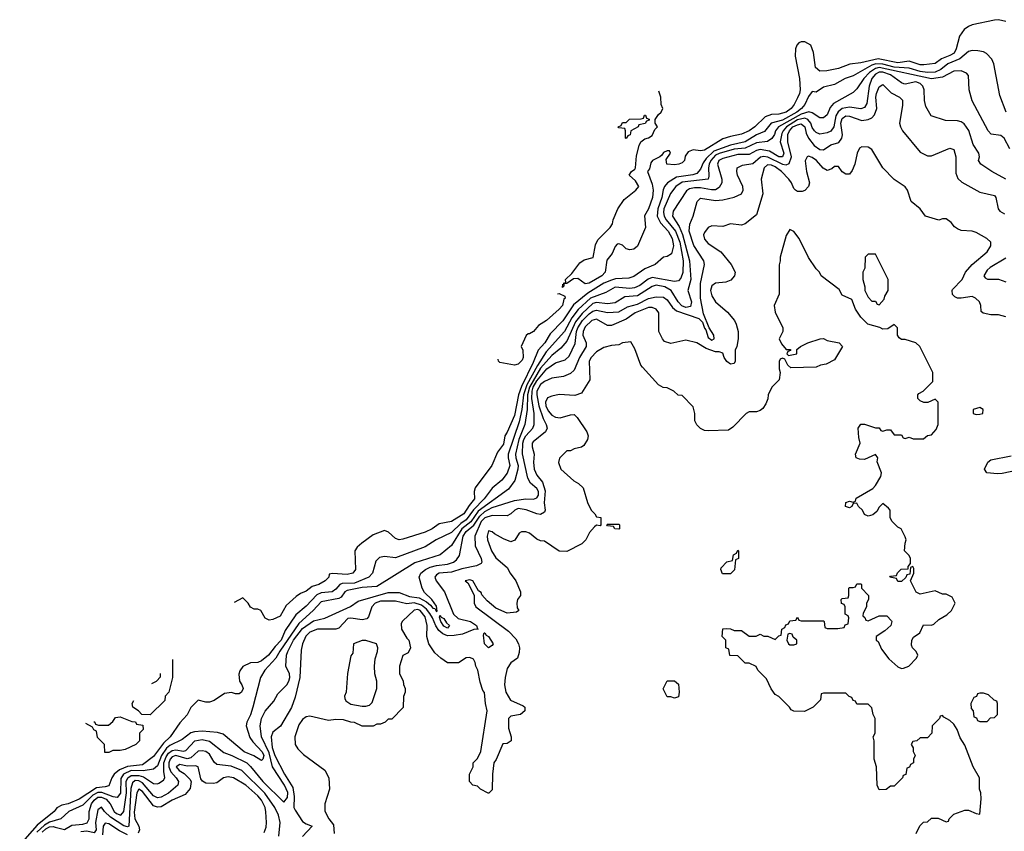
# Model space of a CAD drawing. Header units: inches. Extents: x 2348341 to 2479810, y 460419 to 613669.
# Tile 626 of 656: x 2409810 to 2415102, y 591363 to 595727. Entities that reach past the tile are written whole.
import ezdxf

# ---------------------------------------------------------------- set-up
doc = ezdxf.new("R2010")
doc.units = ezdxf.units.IN
doc.header["$MEASUREMENT"] = 0
doc.layers.add('C4509', color=7, linetype='Continuous')
doc.layers.add('C4519', color=7, linetype='Continuous')

msp = doc.modelspace()

# ---------------------------------------------------------------- linework, layer by layer
at = {"layer": 'C4509', "color": 2}
for points, elevation in [([(2410000, 591476), (2409995.5, 591470), (2409904.5, 591395.5), (2409810, 591289.6)], 62), ([(2410000, 591420), (2409970, 591411.4), (2409943.8, 591396.2), (2409902.8, 591357.2)], 66), ([(2409930, 591357.7), (2409950, 591375.5), (2409970, 591385.9), (2409990, 591388.2), (2410000, 591385.7)], 70)]:
    msp.add_lwpolyline(points, dxfattribs=dict(at, elevation=elevation))
at = {"layer": 'C4519', "color": 2}
for points, elevation in [([(2415110, 595717.4), (2415070, 595726.9), (2415050, 595724.7), (2414930, 595699.1), (2414909.2, 595690.8), (2414886.4, 595673.6), (2414861.1, 595638.9), (2414843.7, 595570), (2414832.4, 595547.6), (2414810, 595533.7), (2414764.3, 595515.7), (2414730, 595491.8), (2414670, 595483.5), (2414650, 595484), (2414590, 595503.9), (2414530, 595495.1), (2414423.2, 595516.8), (2414330, 595494.7), (2414272.1, 595487.9), (2414210, 595465.1), (2414148.1, 595451.9), (2414110, 595449.6), (2414087.8, 595470), (2414075.6, 595550), (2414061.6, 595590), (2414030, 595608.3), (2414010, 595608.2), (2413998.5, 595601.5), (2413987, 595590), (2413978.9, 595570), (2413977.4, 595530), (2414001.1, 595410), (2414004.2, 595350), (2414001.1, 595330), (2413990, 595306), (2413972, 595270), (2413956.4, 595250), (2413929.7, 595229.7), (2413890, 595219.7), (2413850, 595216.9), (2413816.3, 595203.7), (2413762, 595150), (2413730, 595129.7), (2413690, 595112), (2413630, 595099.5), (2413590, 595085.6), (2413490, 595025.4), (2413470, 595022.4), (2413430, 595026.6), (2413403, 595017), (2413387.1, 594992.9), (2413382.8, 594970), (2413370, 594957.2), (2413352, 594950), (2413330, 594946.6), (2413288, 594950), (2413284.7, 594975.3), (2413308, 595010), (2413302, 595022), (2413290, 595022), (2413270, 595013.2), (2413262, 594998), (2413251, 594989), (2413212, 594970), (2413202.8, 594957.2), (2413194.8, 594925.2), (2413184.7, 594910), (2413210, 594842), (2413214.6, 594810), (2413212, 594770), (2413190, 594709), (2413167.5, 594672.5), (2413174, 594610), (2413130, 594509), (2413110, 594493.2), (2413090, 594488.7), (2413070, 594494), (2413050, 594515.3), (2413030, 594522), (2413021, 594519), (2413010, 594508), (2412994.8, 594470), (2412966.4, 594433.6), (2412957.1, 594370), (2412939.1, 594350), (2412870.7, 594310), (2412850, 594307), (2412810, 594336), (2412786, 594334), (2412750, 594308), (2412734, 594306), (2412734, 594294), (2412727.3, 594287.3), (2412728.7, 594305.5)], 54), ([(2415112.7, 595230), (2415078.6, 595318.6), (2415045.2, 595490), (2415035.1, 595515.1), (2415005.6, 595545.6), (2414990, 595554), (2414960.2, 595560.2), (2414930, 595561.2), (2414910, 595556), (2414863.1, 595516.9), (2414797.6, 595490), (2414760.3, 595459.7), (2414730, 595445.5), (2414690, 595443.4), (2414650, 595447.5), (2414590, 595465.8), (2414510, 595471.6), (2414450, 595488.4), (2414411.1, 595488.9), (2414390, 595482.1), (2414290, 595425.1), (2414247.3, 595410), (2414190, 595377.6), (2414130, 595363.7), (2414090, 595337.2), (2414070, 595341.2), (2414050, 595314), (2414029, 595270), (2414012.6, 595250), (2413987.1, 595230), (2413910, 595186.8), (2413849.5, 595170.5), (2413813.6, 595126.4), (2413770, 595106.8), (2413710, 595069.8), (2413630, 595051.6), (2413541, 595019), (2413498.7, 594981.3), (2413482.9, 594957.1), (2413470, 594922.9), (2413450, 594900.4), (2413428.2, 594891.8), (2413340.3, 594879.7), (2413292.2, 594850), (2413274.9, 594830), (2413268.2, 594811.8), (2413261.6, 594770), (2413239.7, 594710), (2413236.2, 594670), (2413253.9, 594633.9), (2413296.1, 594590), (2413317.7, 594550), (2413324.9, 594510), (2413312.7, 594467.3), (2413290, 594453.2), (2413270, 594449.2), (2413226, 594410), (2413170, 594387.3), (2413110, 594346.6), (2413083.4, 594336.6), (2413013.1, 594333.1), (2412990, 594327), (2412950, 594309.8), (2412863, 594257), (2412786.9, 594193.1), (2412730, 594107.8), (2412661.8, 594038.2), (2412631.7, 593990), (2412597.4, 593950), (2412570, 593883.6), (2412506.2, 593753.8), (2412491.5, 593710), (2412470, 593598), (2412430, 593509.3), (2412417.1, 593490), (2412410, 593444), (2412378.4, 593401.6), (2412346.8, 593330), (2412258.8, 593210), (2412253.4, 593190), (2412255.3, 593150), (2412225.1, 593114.9), (2412197.4, 593070), (2412130, 593027.8), (2412064.1, 593015.9), (2412026.8, 592990), (2411990, 592972), (2411870, 592932.7), (2411850, 592929.4), (2411830, 592937.2), (2411791.9, 592971.9), (2411770, 592979.3), (2411710, 592956), (2411648.1, 592911.9), (2411624.7, 592890), (2411611.3, 592870), (2411614.8, 592770), (2411601, 592750), (2411570, 592743.6), (2411491.3, 592748.7), (2411474, 592746), (2411472, 592730), (2411452, 592710), (2411418, 592690), (2411381.6, 592678.4), (2411350, 592654), (2411318.8, 592641.2), (2411295.5, 592624.5), (2411243, 592577), (2411210, 592519), (2411170, 592502), (2411150, 592498), (2411130, 592508), (2411106, 592550), (2411090, 592558), (2411070, 592558), (2411050, 592568), (2411038, 592590), (2411010, 592618), (2410962.3, 592592.6)], 58), ([(2415132.1, 595032.1), (2415101.2, 595090), (2415083.7, 595103.7), (2415032.1, 595112.1), (2415016, 595130), (2414929, 595290), (2414914, 595350), (2414910, 595426), (2414898.9, 595438.9), (2414870, 595452), (2414830, 595449.4), (2414770, 595418.3), (2414710, 595408.6), (2414430, 595469.9), (2414410, 595465), (2414377.6, 595442.4), (2414347.6, 595410), (2414310, 595355.1), (2414290, 595336), (2414183.6, 595276.4), (2414165.9, 595254.1), (2414150, 595216), (2414130, 595199.5), (2414110, 595199.5), (2414070, 595226.6), (2414051, 595231), (2414010, 595219), (2413888.8, 595150), (2413872.3, 595130), (2413866.5, 595110), (2413852.7, 595087.3), (2413830, 595071.3), (2413770, 595063.8), (2413710, 595035.4), (2413650, 595029.9), (2413570, 595007.7), (2413550, 594997.7), (2413525.4, 594970), (2413516.5, 594950), (2413511.3, 594930), (2413514, 594886), (2413510.3, 594869.7), (2413370, 594854), (2413336, 594830), (2413308.6, 594791.4), (2413272.2, 594710), (2413270.2, 594690), (2413274, 594670), (2413284.5, 594650), (2413334.8, 594590), (2413358.8, 594530), (2413376.3, 594430), (2413373.4, 594366.6), (2413363.7, 594336.3), (2413350, 594322), (2413330, 594318.7), (2413210, 594340.8), (2413187.8, 594332.2), (2413143.1, 594296.9), (2413114.7, 594285.3), (2413090, 594281.8), (2413010, 594287.8), (2412959.6, 594260.4), (2412878, 594230), (2412811.8, 594168.2), (2412776.9, 594123.1), (2412737.3, 594050), (2412639.8, 593940.2), (2412592.3, 593867.7), (2412536.3, 593763.7), (2412517.3, 593710), (2412508.8, 593630), (2412495, 593565), (2412436.2, 593390), (2412434.7, 593370), (2412443.7, 593330), (2412430, 593289.3), (2412400.5, 593250), (2412350, 593207.6), (2412306.7, 593150), (2412248.7, 593091.4), (2412210, 593037.3), (2412181.7, 593018.3), (2412130, 592969.7), (2412049.2, 592930.8), (2411990, 592891.8), (2411830, 592834), (2411770, 592840.9), (2411744.4, 592835.6), (2411724.4, 592815.6), (2411706, 592750), (2411687.3, 592730), (2411610, 592697.7), (2411544, 592696), (2411531, 592689), (2411510, 592664.2), (2411490, 592651.1), (2411430, 592644.4), (2411406.5, 592633.5), (2411350, 592573), (2411294.1, 592525.9), (2411236.7, 592443.3), (2411215.5, 592390), (2411182.7, 592357.3), (2411146.7, 592310), (2411110, 592279.7), (2411090, 592269.6), (2411050, 592269.2), (2411010, 592248.7), (2410993.7, 592226.3), (2410987.1, 592207.1), (2410990.8, 592170), (2411004.7, 592150), (2411010.7, 592130), (2411002, 592110), (2410990, 592102), (2410970, 592102), (2410948.4, 592108.4), (2410910, 592104), (2410854.7, 592065.3), (2410830, 592057.6), (2410810, 592057), (2410770, 592068), (2410730, 592028.7), (2410710.5, 591989.5), (2410670, 591946), (2410618.9, 591870), (2410583.6, 591836.4), (2410530, 591765.1), (2410470, 591720.9), (2410389.4, 591710.6), (2410346.3, 591693.7), (2410318, 591670), (2410304.4, 591650), (2410290, 591607.3), (2410270, 591601.1), (2410223.1, 591596.9), (2410130, 591534.8), (2410070, 591509.8), (2410036.7, 591503.3), (2410010.3, 591489.7), (2410000, 591476)], 62), ([(2415109.7, 594869.7), (2415035.3, 594910), (2414975.3, 594950), (2414964, 594970), (2414969.2, 594990), (2414965.2, 595010), (2414935.3, 595055.3), (2414911.1, 595131.1), (2414886.2, 595166.2), (2414870, 595178), (2414850, 595183.7), (2414785.2, 595185.2), (2414709.3, 595209.3), (2414680.2, 595260.2), (2414672.9, 595292.9), (2414671.8, 595350), (2414664.5, 595370), (2414650, 595384.5), (2414626.9, 595393.1), (2414570, 595380.7), (2414562.7, 595382.7), (2414550, 595387), (2414489.6, 595430), (2414450, 595444.5), (2414430, 595444), (2414410, 595434.2), (2414389.2, 595410), (2414375.8, 595370), (2414363.1, 595276.9), (2414350, 595254.5), (2414330, 595248.3), (2414270, 595256), (2414230, 595248.5), (2414209.4, 595230.6), (2414196.2, 595210), (2414185.3, 595150), (2414170, 595127.6), (2414150, 595118.7), (2414110, 595112), (2414090, 595120.7), (2414081.6, 595130), (2414070, 595146.6), (2414061.8, 595170), (2414046.6, 595190), (2414030, 595198), (2413990, 595187.6), (2413931, 595150), (2413912.8, 595130), (2413905.7, 595114.3), (2413898, 595070), (2413917.3, 595010), (2413910.1, 594989.9), (2413890, 594989.8), (2413839.3, 595019.3), (2413790, 595028.9), (2413770, 595024.2), (2413730, 595002.2), (2413670, 595001.2), (2413590, 594980.9), (2413567.4, 594970), (2413560.3, 594950), (2413584.2, 594870), (2413583.1, 594850), (2413570, 594824.5), (2413548.9, 594811.1), (2413528.9, 594811.1), (2413470, 594823.5), (2413436.9, 594823.1), (2413410, 594817.4), (2413393.3, 594806.7), (2413322.9, 594697.1), (2413319.5, 594670), (2413354.1, 594614.1), (2413372.5, 594572.5), (2413410.2, 594430), (2413417.3, 594330), (2413400.9, 594270), (2413420.2, 594210), (2413414.8, 594185.2), (2413390, 594179.4), (2413368.8, 594188.8), (2413349.2, 594209.3), (2413311.4, 594271.4), (2413278, 594290), (2413230, 594298.5), (2413210, 594292.6), (2413130, 594242.7), (2413062.7, 594237.3), (2413010, 594204), (2412970, 594199.7), (2412910, 594206), (2412890, 594200.3), (2412832.5, 594147.5), (2412797, 594103), (2412750, 593998.4), (2412718.6, 593961.4), (2412670, 593920.5), (2412610, 593852.8), (2412550.6, 593750), (2412539.6, 593710), (2412537.7, 593630), (2412525.6, 593550), (2412492.1, 593470), (2412474.7, 593390), (2412475.9, 593370), (2412489.2, 593330), (2412488, 593310), (2412471.7, 593248.3), (2412437.5, 593202.5), (2412275, 593085), (2412234, 593026), (2412186.2, 592990), (2412130, 592899.5), (2412070.3, 592849.7), (2411933.9, 592806.1), (2411730, 592679.7), (2411650, 592672.9), (2411570, 592657.7), (2411558.4, 592650), (2411538.4, 592621.6), (2411526, 592614), (2411430, 592596.9), (2411387.2, 592550), (2411310, 592480.4), (2411207.9, 592332.1), (2411186.6, 592293.4), (2411127, 592230), (2411104.9, 592190), (2411062.4, 592030), (2411050, 591989), (2411030.6, 591950), (2411027.3, 591930), (2411046.6, 591866.6), (2411062.9, 591842.9), (2411113.8, 591790), (2411121.3, 591770), (2411117.3, 591750), (2411110, 591743.7), (2411105.4, 591745.4), (2411068.2, 591768.2), (2411016, 591790), (2410904.4, 591884.4), (2410873.4, 591893.4), (2410790, 591901), (2410750, 591898.3), (2410730, 591891.3), (2410683.6, 591856.4), (2410616.5, 591823.5), (2410599.2, 591810), (2410572.2, 591770), (2410550, 591714.5), (2410530, 591696.9), (2410473, 591687), (2410410, 591689.9), (2410367.9, 591670), (2410354.2, 591645.8), (2410351.6, 591568.4), (2410334.7, 591545.3), (2410312.1, 591547.9), (2410251, 591571), (2410230, 591571.8), (2410203.6, 591556.4), (2410150, 591503.9), (2410074, 591470), (2410031, 591429), (2410000, 591420)], 66), ([(2410000, 591385.7), (2410050, 591373.3), (2410090, 591395.6), (2410150, 591400.3), (2410172.5, 591407.5), (2410184, 591430), (2410183.6, 591470), (2410196.8, 591510), (2410210.2, 591530), (2410230, 591545.7), (2410250, 591546.6), (2410274.7, 591534.7), (2410295.6, 591510), (2410317.4, 591470), (2410330, 591458.3), (2410353.4, 591450), (2410370.1, 591469.9), (2410383.2, 591570), (2410383, 591630), (2410391.4, 591650), (2410410, 591663.2), (2410450, 591663.2), (2410475.8, 591655.8), (2410530, 591620.5), (2410550, 591618.4), (2410558, 591622), (2410583, 591637), (2410590.4, 591649.6), (2410584.8, 591684.8), (2410585, 591730), (2410596.8, 591763.2), (2410610, 591782.8), (2410630, 591797), (2410650, 591801), (2410690, 591793.5), (2410702.4, 591797.6), (2410750.8, 591850), (2410790, 591855.6), (2410830, 591848), (2410907.2, 591787.2), (2410950, 591771.2), (2411030.5, 591730.5), (2411051.2, 591711.2), (2411117.4, 591630), (2411230, 591519.5), (2411250, 591545.2), (2411250.8, 591570.7), (2411233.8, 591610), (2411169.1, 591709.1), (2411150, 591785.3), (2411108.8, 591870), (2411102.6, 591930), (2411108.8, 591970), (2411130, 592009.2), (2411176.8, 592063.2), (2411198, 592102), (2411246, 592150), (2411257.3, 592170), (2411262.8, 592190), (2411260.7, 592210), (2411240.7, 592250), (2411244.9, 592310), (2411250.4, 592330), (2411281.6, 592390), (2411330, 592453.5), (2411390, 592495.1), (2411450, 592509.6), (2411588.8, 592571.2), (2411630, 592599.3), (2411790, 592646), (2411850, 592647.6), (2411904.7, 592624.7), (2411957.5, 592617.5), (2411996.4, 592596.4), (2412018.4, 592578.4), (2412030, 592562.4), (2412040.4, 592560.4), (2412050, 592544), (2412053.7, 592546.3), (2412050, 592574), (2412025.5, 592610), (2411986.4, 592646.4), (2411973.7, 592670), (2411956.4, 592730), (2411966, 592750), (2411990.4, 592770), (2412016.6, 592783.4), (2412050, 592792.7), (2412110, 592799.7), (2412140.7, 592810), (2412157.7, 592822.3), (2412173.7, 592846.3), (2412193.8, 592950), (2412210, 592974), (2412250, 593008.7), (2412282.4, 593057.6), (2412310, 593081.8), (2412350, 593103.7), (2412470, 593141), (2412530, 593149.7), (2412571, 593149), (2412590, 593156.4), (2412598.9, 593170), (2412598.5, 593190), (2412590, 593205.7), (2412555.3, 593235.3), (2412540.9, 593260.9), (2412512.3, 593392.3), (2412513.4, 593450), (2412519.4, 593470), (2412530, 593489.7), (2412567.4, 593530), (2412574.9, 593550), (2412575.5, 593610), (2412563, 593690), (2412564.5, 593730), (2412570, 593750.8), (2412590, 593784.4), (2412643.9, 593850), (2412690, 593882.2), (2412741.8, 593898.2), (2412762.4, 593917.6), (2412795, 593985), (2412802.3, 594050), (2412809.4, 594070), (2412835.6, 594110), (2412870, 594145.8), (2412890, 594159.8), (2412910, 594165.3), (2412970, 594152.1), (2413030, 594155.1), (2413076.9, 594183.1), (2413130, 594197.2), (2413190, 594228.5), (2413230, 594235.8), (2413270, 594235.1), (2413290, 594220.7), (2413318.8, 594178.8), (2413340.6, 594160.6), (2413459.3, 594119.3), (2413479.6, 594099.6), (2413490, 594069), (2413498.4, 594058.4), (2413510, 594017.2), (2413530, 594003.5), (2413542, 594010), (2413540.4, 594030), (2413516.3, 594070), (2413484.5, 594144.5), (2413468.4, 594230), (2413468.6, 594308.6), (2413490.7, 594410), (2413486.8, 594430), (2413432.6, 594512.6), (2413407.6, 594590), (2413412.4, 594627.6), (2413430.6, 594670), (2413450.6, 594750), (2413470, 594767), (2413550, 594754.5), (2413590, 594758), (2413650, 594772.8), (2413690.2, 594789.8), (2413699.1, 594810), (2413696.3, 594830), (2413668, 594890), (2413664, 594910), (2413666.8, 594930), (2413694.9, 594945.1), (2413750, 594952.8), (2413791.1, 594988.9), (2413810, 594992.4), (2413830, 594989), (2413910.3, 594949.7), (2413930, 594946.9), (2413946.3, 594953.7), (2413958.5, 594990), (2413938.4, 595070), (2413938.8, 595110), (2413947.6, 595130), (2413966.2, 595150), (2413990, 595162), (2414010, 595166), (2414029.7, 595150), (2414036.9, 595116.9), (2414049, 595089), (2414080.5, 595050), (2414110, 595029.7), (2414130, 595027.6), (2414170, 595053.3), (2414213, 595067), (2414228.5, 595090), (2414231.5, 595108.5), (2414222.9, 595170), (2414230, 595196.3), (2414250, 595209.7), (2414270, 595208.2), (2414335.5, 595184.5), (2414370, 595189.3), (2414390, 595199.3), (2414403.9, 595216.1), (2414416.4, 595250), (2414411.8, 595310), (2414415.3, 595330), (2414430, 595365.2), (2414450, 595379), (2414493.7, 595333.7), (2414539, 595310), (2414554.9, 595294.9), (2414554.8, 595265.2), (2414539.3, 595170), (2414544, 595150), (2414554, 595130), (2414650, 595015.3), (2414690, 594995.3), (2414710, 594995.3), (2414810, 595035.3), (2414830, 595028), (2414841.2, 594990), (2414840.9, 594900.9), (2414852.9, 594872.9), (2414872.9, 594852.9), (2414970, 594799.3), (2415050, 594782), (2415057.2, 594770), (2415069.5, 594709.5), (2415078, 594698), (2415102.9, 594682.9)], 70), ([(2412730.3, 594310.3), (2412746, 594314), (2412744, 594330), (2412777.5, 594362.5), (2412820.5, 594419.5), (2412844.5, 594435.5), (2412891.6, 594448.4), (2412904.1, 594515.9), (2412916.6, 594543.4), (2412984, 594610), (2412995.3, 594630), (2412999, 594650), (2413024, 594710), (2413059.5, 594760.5), (2413122, 594810), (2413137.2, 594830), (2413120.2, 594860.2), (2413086, 594890), (2413098, 594910), (2413116.5, 594923.5), (2413119, 594930), (2413124.7, 594995.3), (2413139, 595050), (2413149.1, 595070.9), (2413170, 595086), (2413190, 595091.3), (2413210, 595104.7), (2413224, 595136), (2413238, 595150), (2413226, 595170), (2413226, 595190), (2413243.1, 595216.9), (2413258, 595230), (2413266, 595250), (2413258, 595270), (2413255.3, 595310), (2413244.3, 595343)], 54), ([(2415110, 594128.7), (2415070, 594139), (2415030, 594139), (2414988.9, 594148.9), (2414978, 594158), (2414975.3, 594190), (2414968.7, 594210), (2414948, 594230), (2414930, 594239), (2414870.5, 594229.5), (2414850, 594229.6), (2414836.2, 594236.2), (2414823.7, 594250), (2414820.9, 594270), (2414823.9, 594276.1), (2414875.3, 594330), (2414893.2, 594370), (2414930, 594411), (2415010, 594478), (2415029, 594510), (2415028.7, 594530), (2415008, 594550), (2414950, 594582), (2414928.9, 594588.9), (2414870, 594594), (2414850, 594602), (2414833.6, 594613.6), (2414816.5, 594636.5), (2414790, 594655.3), (2414770, 594655.3), (2414750, 594648.7), (2414678, 594670), (2414649.1, 594709.1), (2414602, 594750), (2414581.2, 594810), (2414570, 594828.7), (2414510, 594868), (2414448.7, 594930), (2414389.1, 595029.1), (2414370, 595042), (2414336.9, 595043.1), (2414324.5, 595035.5), (2414311, 595010), (2414298.8, 594950), (2414284.5, 594915.5), (2414270, 594895.3), (2414250, 594895.3), (2414230, 594908.7), (2414210, 594938), (2414190, 594938), (2414174.4, 594925.6), (2414150, 594916), (2414127.6, 594927.6), (2414092, 594970), (2414070, 594986), (2414050, 594992.3), (2414042, 594990), (2414031.3, 594968.7), (2414038.8, 594910), (2414054.8, 594850), (2414050, 594829), (2414030, 594809), (2414016.3, 594803.7), (2413990, 594802.7), (2413979, 594810), (2413970, 594819), (2413958, 594850), (2413944.5, 594870), (2413904.7, 594910), (2413870, 594936.1), (2413850, 594945.1), (2413830, 594947), (2413810.6, 594930), (2413795.5, 594870), (2413804, 594790), (2413770, 594678), (2413710, 594628.7), (2413690, 594622), (2413630, 594628.7), (2413590, 594615.3), (2413530, 594619), (2413510, 594609), (2413490, 594582), (2413485.5, 594570), (2413490, 594546.8), (2413510, 594524), (2413578.8, 594478.8), (2413634.8, 594410), (2413654.8, 594370), (2413651, 594350), (2413633, 594327), (2413604.5, 594315.5), (2413550, 594309.4), (2413530, 594296), (2413523.7, 594270), (2413530, 594242.8), (2413550, 594210.6), (2413614.6, 594154.6), (2413651.3, 594110), (2413661, 594090), (2413670.7, 594050.7), (2413671, 594010), (2413664, 593970), (2413654.8, 593950), (2413656, 593890), (2413650, 593878), (2413630, 593875.3), (2413610, 593888.7), (2413597.2, 593910), (2413590, 593934), (2413570, 593941.2), (2413550, 593941.2), (2413498.7, 593958.7), (2413449.3, 593989.3), (2413390, 594004), (2413310, 593985.2), (2413276.5, 593996.5), (2413264, 594010), (2413246, 594050), (2413245.6, 594150), (2413230.8, 594170.8), (2413210, 594179.1), (2413190, 594179.7), (2413117.3, 594150), (2413070, 594116.3), (2412990, 594082.7), (2412970, 594082.7), (2412910, 594115.8), (2412884.4, 594110), (2412850, 594075.8), (2412837.7, 594050), (2412837.4, 594030), (2412854, 593990), (2412854.9, 593970), (2412819.6, 593910), (2412790, 593842.7), (2412770, 593823.7), (2412732.5, 593807.5), (2412670, 593799.3), (2412630, 593781.3), (2412610, 593765.1), (2412589.5, 593730), (2412588.9, 593708.9), (2412600.2, 593650), (2412623.1, 593583.1), (2412640.3, 593550), (2412644.4, 593530), (2412635.5, 593510), (2412570, 593457.2), (2412564.9, 593450), (2412563.8, 593430), (2412575.5, 593390), (2412572.2, 593347.8), (2412576, 593310), (2412590, 593278), (2412620, 593240), (2412633.5, 593193.5), (2412628.2, 593128.2), (2412634, 593090), (2412630, 593078), (2412610, 593066.6), (2412590, 593069.6), (2412531.9, 593091.9), (2412490, 593098), (2412470.6, 593090), (2412450, 593069.2), (2412430, 593059.3), (2412350, 593061.7), (2412310, 593047.7), (2412290, 593028.2), (2412256.5, 592950), (2412257.7, 592897.7), (2412290.4, 592830), (2412294, 592810), (2412290, 592802), (2412264.7, 592790), (2412185.9, 592774.1), (2412130, 592756.4), (2412064.7, 592750), (2412050, 592741.2), (2412042, 592730), (2412047.7, 592710), (2412092.7, 592650), (2412140.7, 592530), (2412166.7, 592506.7), (2412233, 592490), (2412264.9, 592470), (2412270.7, 592450.7), (2412274, 592450), (2412250, 592447.3), (2412190, 592422.9), (2412145.3, 592414.7), (2412110, 592414.2), (2412084.9, 592424.9), (2412063.1, 592443.1), (2412046.7, 592466.7), (2412029, 592510), (2412014, 592534), (2411996.3, 592556.3), (2411970, 592578.3), (2411930, 592591.3), (2411890, 592585.7), (2411830, 592600.4), (2411750, 592599.4), (2411720.3, 592590), (2411702.3, 592570), (2411684.9, 592515.1), (2411675.2, 592504.8), (2411650, 592499.6), (2411590, 592509.6), (2411573.8, 592506.2), (2411525.3, 592454.7), (2411510, 592449.7), (2411410, 592449.8), (2411370, 592433.7), (2411348.6, 592411.4), (2411330.3, 592370), (2411323.4, 592336.6), (2411315.6, 592190), (2411290, 592084), (2411270, 592029.2), (2411211.7, 591928.3), (2411170, 591896), (2411162, 591870), (2411167.4, 591812.6), (2411180.5, 591770), (2411233.1, 591670), (2411278.9, 591598.9), (2411286, 591550), (2411283.9, 591490), (2411290, 591475.5), (2411330, 591416.3), (2411350, 591402.8), (2411382, 591390), (2411330, 591334.5)], 74), ([(2414628, 591350), (2414648.4, 591391.6), (2414667.3, 591412.7), (2414690, 591414), (2414710, 591434), (2414747.3, 591432.7), (2414790, 591414), (2414802, 591418), (2414806, 591430), (2414830, 591454), (2414890, 591476), (2414910, 591476), (2414950, 591458), (2414970, 591454), (2414977.2, 591537.2), (2414975.3, 591570), (2414968.7, 591590), (2414968.7, 591650), (2414935.3, 591710), (2414890, 591826), (2414864.7, 591864.7), (2414848, 591910), (2414830, 591938), (2414810, 591958), (2414776.4, 591976.4), (2414770, 591986), (2414758, 591982), (2414754, 591970), (2414714, 591930), (2414712, 591890), (2414690, 591866), (2414650, 591866), (2414631.6, 591848.4), (2414610, 591846), (2414602, 591830), (2414611.6, 591811.6), (2414612.7, 591792.7), (2414622, 591770), (2414614, 591750), (2414614, 591730), (2414598, 591722), (2414592.7, 591707.3), (2414578, 591702), (2414572.7, 591667.3), (2414558, 591662), (2414554, 591650), (2414510, 591606), (2414490, 591606), (2414467.3, 591587.3), (2414430, 591586), (2414418, 591610), (2414415.3, 591710), (2414402, 591750), (2414402, 591850), (2414398, 591870), (2414408, 591890), (2414408, 591970), (2414398, 591990), (2414390, 592026), (2414370, 592046), (2414310, 592046), (2414302, 592062), (2414290, 592066), (2414282, 592082), (2414267.3, 592087.3), (2414250, 592106), (2414130, 592106), (2414118, 592102), (2414114, 592070), (2414074, 592030), (2414027.3, 592007.3), (2413970, 592008), (2413956.4, 592016.4), (2413948, 592030), (2413890, 592088), (2413870, 592098), (2413849.1, 592129.1), (2413823.1, 592183.1), (2413778, 592230), (2413768.4, 592248.4), (2413730, 592266), (2413710, 592266), (2413670, 592306), (2413627.3, 592307.3), (2413622, 592342), (2413606, 592350), (2413606, 592390), (2413586, 592410), (2413588.4, 592451.6), (2413610, 592454), (2413630, 592452), (2413650, 592442), (2413690, 592442), (2413730, 592411.3), (2413768.4, 592411.6), (2413790, 592422), (2413810, 592412), (2413831.6, 592411.6), (2413870, 592394), (2413890, 592414), (2413902, 592418), (2413906, 592450), (2413922, 592458), (2413927.3, 592472.7), (2413942, 592478), (2413950, 592494), (2413982, 592498), (2413990, 592514), (2413998, 592498), (2414010, 592494), (2414130, 592494), (2414134, 592490), (2414138, 592458), (2414150, 592454), (2414207.3, 592452.7), (2414242, 592458), (2414247.3, 592472.7), (2414262, 592478), (2414266, 592510), (2414262, 592522), (2414246, 592530), (2414246, 592570), (2414242, 592582), (2414227.3, 592587.3), (2414226, 592610), (2414230, 592614), (2414262, 592618), (2414266, 592630), (2414266, 592670), (2414270, 592674), (2414290, 592674), (2414302, 592678), (2414310, 592694), (2414330, 592694), (2414334, 592690), (2414334, 592670), (2414372, 592630), (2414372, 592610), (2414362, 592590), (2414362, 592570), (2414343.6, 592536.4), (2414342, 592522), (2414352.7, 592512.7), (2414358, 592498), (2414370, 592494), (2414430, 592522), (2414470, 592522), (2414495.3, 592495.3), (2414498, 592490), (2414492, 592470), (2414459.8, 592440.2), (2414414, 592410), (2414414, 592390), (2414423.6, 592383.6), (2414442, 592342), (2414481, 592290), (2414530, 592247.3), (2414550, 592238.8), (2414560.2, 592239.8), (2414588, 592250), (2414630, 592294), (2414638, 592310), (2414628, 592330), (2414608, 592350), (2414604, 592364), (2414605.2, 592390), (2414613.2, 592406.8), (2414648, 592430), (2414667.3, 592472.7), (2414710, 592471.3), (2414723.1, 592476.9), (2414750, 592502), (2414793.6, 592526.4), (2414818, 592550), (2414838, 592590), (2414822, 592622), (2414790, 592638), (2414770, 592638), (2414730, 592655.3), (2414650, 592638), (2414628.7, 592648.7), (2414598, 592710), (2414615.3, 592750), (2414615.3, 592775.3), (2414610, 592786), (2414598, 592782), (2414594, 592746), (2414578, 592742), (2414572.7, 592727.3), (2414550, 592706), (2414530, 592706), (2414522, 592722), (2414486, 592730), (2414490, 592734), (2414522, 592738), (2414527.3, 592752.7), (2414548.4, 592771.6), (2414586, 592774), (2414586, 592786), (2414598, 592802), (2414598, 592830), (2414590, 592846), (2414566, 592870), (2414568.7, 592911.3), (2414575.3, 592930), (2414570, 592946), (2414548.4, 592988.4), (2414530, 592998), (2414498, 593030), (2414489.2, 593049.2), (2414488.7, 593088.7), (2414480.4, 593100.4), (2414450, 593126), (2414430, 593106), (2414416.9, 593083.1), (2414396, 593064), (2414370, 593058), (2414350, 593066), (2414339, 593090), (2414319, 593110), (2414310, 593128), (2414290, 593126), (2414282, 593110), (2414270, 593102), (2414248, 593110), (2414250, 593131.3), (2414270, 593138), (2414290, 593132), (2414302, 593138), (2414306, 593154), (2414394.6, 593205.4), (2414410, 593222), (2414439, 593270), (2414442, 593290), (2414419, 593350), (2414422, 593370), (2414410, 593388), (2414350, 593362), (2414323.1, 593363.1), (2414306, 593370), (2414302, 593390), (2414328, 593450), (2414320.2, 593480.2), (2414317.2, 593530), (2414330, 593551.3), (2414350, 593551.3), (2414410, 593532), (2414430, 593532), (2414438, 593518), (2414450, 593514), (2414470, 593522), (2414490, 593522), (2414510, 593494), (2414550, 593494), (2414558, 593478), (2414570, 593474), (2414590, 593482), (2414612.7, 593472.7), (2414667.3, 593472.7), (2414688.4, 593491.6), (2414710, 593494), (2414736.4, 593523.6), (2414746, 593550), (2414746, 593670), (2414730, 593686), (2414691.6, 593668.4), (2414670, 593668), (2414650, 593678), (2414638, 593690), (2414638, 593710), (2414643.1, 593716.9), (2414666, 593730), (2414718, 593782), (2414718, 593830), (2414648, 593970), (2414626, 593990), (2414570, 594008), (2414550, 594008), (2414536.4, 594016.4), (2414528, 594030), (2414528, 594070), (2414510, 594088), (2414476, 594064), (2414450, 594062), (2414432.5, 594072.5), (2414368.9, 594088.9), (2414330, 594128), (2414302, 594170), (2414282, 594222), (2414230, 594246), (2414215.3, 594275.3), (2414118, 594350), (2414108.9, 594368.9), (2414090, 594388), (2414050, 594448), (2413999, 594550), (2413970, 594588), (2413950, 594598), (2413930, 594566), (2413898, 594450), (2413898, 594430), (2413891.6, 594408.4), (2413891.6, 594251.6), (2413864.7, 594190), (2413870, 594154), (2413912, 594070), (2413912, 594050), (2413892, 594010), (2413903.6, 593983.6), (2413930, 593954), (2413952.7, 593952.7), (2413952.7, 593947.3), (2413938, 593942), (2413934, 593930), (2413942, 593922), (2413986, 593930), (2413987.3, 593952.7), (2414006, 593970), (2414046, 593990), (2414111.6, 594011.6), (2414130, 594012), (2414150, 594002), (2414214, 593990), (2414232, 593970), (2414190, 593898), (2414144.7, 593875.3), (2414114, 593870), (2414090, 593858), (2413955.3, 593855.3), (2413938, 593870), (2413922, 593902), (2413910, 593906), (2413898, 593902), (2413892, 593888), (2413891.3, 593850), (2413898, 593830), (2413892, 593790), (2413852, 593750), (2413832, 593710), (2413831.1, 593688.9), (2413819.6, 593660.4), (2413803.6, 593636.4), (2413790, 593626), (2413770, 593618), (2413730, 593618), (2413714, 593610), (2413643.6, 593536.4), (2413619.6, 593520.4), (2413510, 593515.3), (2413490, 593518), (2413468.7, 593528.7), (2413448.7, 593548.7), (2413438, 593570), (2413438, 593610), (2413430, 593646), (2413370, 593706), (2413348.4, 593708.4), (2413326, 593730), (2413290, 593748), (2413268.4, 593748.4), (2413243.1, 593763.1), (2413158, 593858), (2413149.3, 593869.3), (2413116.5, 593956.5), (2413094, 593994), (2413050, 593988.7), (2413030, 593979), (2412990, 593975.1), (2412950, 593963.7), (2412910, 593940.9), (2412881.6, 593910), (2412870.5, 593890), (2412874, 593790), (2412830, 593719), (2412794.4, 593705.6), (2412710, 593711.8), (2412670, 593702.9), (2412647.3, 593692.7), (2412635.3, 593670), (2412637.4, 593650), (2412650, 593623), (2412670, 593599.5), (2412690, 593588.7), (2412714.3, 593585.7), (2412770, 593602.8), (2412790, 593604.7), (2412807.1, 593587.1), (2412858, 593510), (2412864.7, 593490), (2412861, 593470), (2412842, 593438), (2412830, 593428.7), (2412790, 593419), (2412770, 593409), (2412750, 593408), (2412711.1, 593368.9), (2412706.4, 593346.4), (2412718, 593310), (2412787.5, 593247.5), (2412813.7, 593233.7), (2412838, 593210), (2412862, 593130), (2412882, 593090), (2412902, 593070), (2412910, 593054), (2412934, 593050), (2412934, 593010), (2412930, 593006), (2412910, 593008), (2412899.6, 593000.4), (2412872, 592970), (2412852, 592930), (2412831.1, 592908.9), (2412750, 592868), (2412709.4, 592869.4), (2412630, 592922), (2412610, 592924), (2412590, 592933.2), (2412550, 592966), (2412530, 592973.6), (2412507.7, 592972.3), (2412494, 592966), (2412471, 592929), (2412450, 592919), (2412410, 592935.1), (2412362, 592962), (2412350, 592973.2), (2412330, 592978), (2412323, 592950), (2412323.8, 592930), (2412346.4, 592870), (2412370, 592834), (2412430, 592782), (2412446, 592750), (2412476, 592710), (2412502, 592650), (2412502, 592630), (2412484.7, 592610), (2412482, 592590), (2412483.6, 592563.6), (2412492, 592550), (2412479.6, 592540.4), (2412430, 592535.3), (2412370, 592562), (2412322, 592602), (2412294, 592634), (2412290, 592646), (2412275.3, 592655.3), (2412246, 592710), (2412230, 592715.3), (2412204.7, 592710), (2412218, 592698), (2412252, 592632), (2412252, 592590), (2412262, 592570), (2412438, 592438), (2412476.8, 592396.8), (2412490.7, 592370.7), (2412496, 592350), (2412495.3, 592324.7), (2412486, 592294), (2412450, 592268.7), (2412430, 592238), (2412418.8, 592190), (2412416, 592150), (2412422.8, 592110), (2412447.7, 592067.7), (2412516.8, 592036.8), (2412524.7, 592030), (2412524.7, 592010), (2412502, 591990), (2412450, 591982.7), (2412437.3, 591970), (2412437.3, 591917.3), (2412450.7, 591870), (2412450.7, 591849.3), (2412430, 591835.3), (2412407.3, 591832.7), (2412370.7, 591749.3), (2412358, 591730), (2412351.3, 591670), (2412350, 591586), (2412332, 591568), (2412328.4, 591568.4), (2412286, 591590), (2412270, 591606), (2412246, 591610), (2412228, 591630), (2412228, 591670), (2412248, 591710), (2412248, 591730), (2412270, 591754), (2412288.4, 591791.6), (2412322, 592010), (2412312.7, 592050), (2412308.4, 592108.4), (2412299, 592119), (2412284.1, 592164.1), (2412272.7, 592230), (2412262, 592250), (2412258, 592270), (2412248.4, 592288.4), (2412230, 592298), (2412210, 592295.3), (2412168.9, 592268.9), (2412110, 592268.7), (2412073.6, 592293.6), (2412042, 592322), (2412008.7, 592370), (2411999, 592410), (2411999.7, 592470), (2411990, 592516.2), (2411962.9, 592550), (2411950, 592555.8), (2411930, 592551), (2411867.1, 592492.9), (2411860.7, 592479.3), (2411862.8, 592450), (2411890, 592402), (2411902, 592390), (2411911.3, 592348.7), (2411898, 592322), (2411870, 592308), (2411851, 592250), (2411852, 592210), (2411871.6, 592171.6), (2411872.7, 592152.7), (2411882, 592130), (2411882, 592110), (2411872.7, 592087.3), (2411871.6, 592028.4), (2411810, 591966), (2411790, 591966), (2411774, 591950), (2411750, 591938), (2411730, 591938), (2411710, 591928), (2411650, 591928), (2411610, 591948), (2411590, 591948.7), (2411550, 591962), (2411510, 591964), (2411470, 591959), (2411370, 591981.2), (2411350, 591979), (2411330, 591964), (2411310, 591935.3), (2411288, 591870), (2411290.8, 591830), (2411305.8, 591805.8), (2411335.9, 591775.9), (2411450.7, 591690.7), (2411471, 591650), (2411476, 591590), (2411450.8, 591510), (2411450.7, 591470.7), (2411471, 591430), (2411496.7, 591396.7), (2411501, 591350)], 78), ([(2415110, 594445.3), (2415025.6, 594394.4), (2415010, 594379.5), (2414991.8, 594350), (2414999.1, 594339.1), (2415011.3, 594331.3), (2415070, 594330.9), (2415110, 594318)], 70), ([(2412700.8, 594253.6), (2412710, 594254), (2412739.6, 594239.6), (2412742, 594230), (2412735.3, 594224.7), (2412727.3, 594190), (2412710, 594169.4), (2412641, 594110), (2412598, 594082), (2412571.3, 594050), (2412550, 594038), (2412542, 594038), (2412531.3, 594028.7), (2412506, 593970), (2412514.8, 593950), (2412516.3, 593910), (2412510, 593895.3), (2412490, 593875.3), (2412470, 593868.7)], 54), ([(2412470, 593868.7), (2412390, 593884), (2412384, 593890), (2412382, 593902)], 54), ([(2415175.6, 593304.4), (2415090, 593287.3), (2415065.1, 593285.1), (2415008, 593290), (2414995.3, 593310), (2415012.9, 593347.1), (2415030, 593361), (2415138.7, 593381.3)], 74), ([(2410631.3, 592286.5), (2410631.3, 592190), (2410611, 592110), (2410592, 592090), (2410590, 592066), (2410511.6, 591988.4), (2410466, 591990), (2410448, 592010), (2410418, 592030), (2410415.3, 592050), (2410423.7, 592066.2)], 58), ([(2410520.5, 592157.2), (2410546, 592170), (2410567.3, 592192.7), (2410566.7, 592211.1)], 58), ([(2410209.1, 591952.4), (2410214, 591950), (2410218, 591938), (2410232.7, 591932.7), (2410287.3, 591932.7), (2410310, 591954), (2410324.7, 591975.3), (2410350, 591978), (2410412.7, 591952.7), (2410431.6, 591951.6), (2410438, 591938), (2410472.7, 591932.7), (2410474, 591910), (2410454, 591890), (2410454, 591850), (2410434, 591830), (2410376.9, 591803.1), (2410350, 591798), (2410310, 591798), (2410290, 591786)], 58), ([(2410290, 591786), (2410267.3, 591787.3), (2410266, 591830), (2410227.3, 591867.3), (2410222, 591902), (2410208, 591908), (2410202, 591922), (2410165.9, 591942.3)], 58), ([(2411202.9, 591337.1), (2411209.7, 591410), (2411200.4, 591450), (2411181, 591490), (2411127.9, 591567.9), (2411003.7, 591690), (2410946.6, 591713.4), (2410870, 591722), (2410854.9, 591734.9), (2410830, 591777), (2410810, 591791.3), (2410790, 591795.8), (2410770, 591793.3), (2410730, 591758.5), (2410710, 591751.7), (2410650, 591769.8), (2410630, 591763.5), (2410618.9, 591750), (2410611, 591730), (2410610.9, 591710), (2410622.1, 591682.1), (2410651.6, 591650), (2410663.1, 591630), (2410660.3, 591610), (2410610, 591568.5), (2410570, 591545.4), (2410550, 591542.6), (2410530, 591552.8), (2410470, 591624.1), (2410450, 591633.8), (2410430, 591635), (2410415.9, 591624.1), (2410407.7, 591592.3), (2410396.3, 591390), (2410390, 591387.1), (2410370, 591392.3), (2410298.7, 591438.7), (2410265.1, 591470), (2410250, 591493.2), (2410230, 591479), (2410218, 591410), (2410221.1, 591370), (2410210, 591354), (2410170, 591364.2), (2410139.3, 591360.7)], 74), ([(2411124.2, 591355.8), (2411134.3, 591385.7), (2411136.9, 591410), (2411133.1, 591466.9), (2411129.4, 591490.6), (2411109.7, 591530), (2411090, 591553.7), (2411025.6, 591610), (2410959.3, 591650), (2410930, 591656.3), (2410906, 591650), (2410870, 591624), (2410850, 591619), (2410810, 591622), (2410792.7, 591632.7), (2410784.1, 591644.1), (2410770, 591708.7), (2410754.9, 591714.9), (2410710, 591712.1), (2410670, 591721.6), (2410650.7, 591710), (2410666.4, 591690), (2410693.4, 591673.4), (2410723.7, 591643.7), (2410730.8, 591630), (2410726.7, 591593.3), (2410699.9, 591560.1), (2410630, 591529.7), (2410570, 591494.5), (2410550, 591492.1), (2410530, 591499.8), (2410470, 591577.4), (2410450, 591589.6), (2410439.6, 591570), (2410425.7, 591465.7), (2410428.6, 591430), (2410450.3, 591390), (2410454.3, 591370), (2410447, 591353)], 78), ([(2410390, 591344.2), (2410345.9, 591365.9), (2410290, 591402.3), (2410270, 591407.3), (2410258.9, 591390), (2410255.6, 591344.4)], 78)]:
    msp.add_lwpolyline(points, dxfattribs=dict(at, elevation=elevation))
for points, elevation in [([(2413070, 595088), (2413066, 595090), (2413066, 595130), (2413062, 595142), (2413030, 595146), (2413026, 595150), (2413042, 595158), (2413050, 595174), (2413070, 595174), (2413088.4, 595191.6), (2413150, 595194), (2413162, 595198), (2413167.3, 595212.7), (2413172.7, 595212.7), (2413178, 595198), (2413192.7, 595192.7), (2413192.7, 595187.3), (2413178, 595182), (2413171.6, 595168.4), (2413138, 595162), (2413134, 595150), (2413094, 595130), (2413091.6, 595108.4), (2413078, 595102)], 54), ([(2414410, 594466), (2414370, 594466), (2414354, 594450), (2414352, 594390), (2414342, 594370), (2414342, 594330), (2414352, 594290), (2414352, 594270), (2414370, 594234), (2414390, 594214), (2414410, 594214), (2414418, 594198), (2414430, 594194), (2414456.4, 594223.6), (2414460.4, 594239.6), (2414478, 594270), (2414478, 594330)], 78), ([(2414970, 593642), (2414934, 593630), (2414934, 593610), (2414950, 593604.7), (2414970, 593606), (2414986, 593610), (2414988, 593630)], 78), ([(2413030, 592988), (2413008.4, 592988.4), (2413002, 593002), (2412970, 593006), (2412966, 593010), (2412970, 593014), (2413030, 593014), (2413034, 593010), (2413034, 592990)], 78), ([(2413587.3, 592747.3), (2413578, 592770), (2413580.4, 592779.6), (2413610, 592812), (2413642, 592818), (2413646, 592850), (2413662, 592858), (2413670, 592874), (2413674, 592870), (2413674, 592830), (2413658, 592822), (2413651.6, 592768.4), (2413630, 592748)], 78), ([(2412110, 592455.1), (2412090, 592465.7), (2412072.7, 592490), (2412066, 592514), (2412070, 592524.7), (2412074.4, 592514.4), (2412090, 592507.3), (2412103.9, 592483.9), (2412120.4, 592470)], 70), ([(2411670, 592389), (2411651.1, 592388.9), (2411604.7, 592370), (2411599.8, 592320.2), (2411590, 592306), (2411571.1, 592211.1), (2411564.9, 592110), (2411556, 592090), (2411556.9, 592076.9), (2411563.5, 592063.5), (2411590, 592046.8), (2411650, 592034.8), (2411670, 592034.8), (2411690, 592041), (2411704.7, 592055.3), (2411728.9, 592131.1), (2411729, 592170), (2411719, 592210), (2411717.2, 592250), (2411721.2, 592290), (2411734, 592330), (2411735.3, 592350), (2411728, 592370)], 78), ([(2412330, 592349.7), (2412307.7, 592370), (2412302.9, 592417.1), (2412306, 592430), (2412310.2, 592430.2), (2412316.7, 592416.7), (2412330.3, 592410), (2412354, 592370), (2412350, 592360.9)], 74), ([(2413950, 592426), (2413938, 592422), (2413934, 592390), (2413942, 592370), (2413950, 592364.7), (2413970, 592364.7), (2413986, 592370), (2413986, 592390), (2413967.3, 592407.3), (2413962, 592422)], 78), ([(2413330, 592078), (2413310, 592086), (2413290, 592086), (2413268.7, 592128.7), (2413290, 592172), (2413330, 592172), (2413350, 592154), (2413354, 592110), (2413350, 592086)], 78), ([(2414990, 592106), (2414970, 592106), (2414958, 592102), (2414952.7, 592087.3), (2414938, 592082), (2414922, 592050), (2414923.6, 592023.6), (2414934, 592010), (2414938, 591978), (2414952.7, 591972.7), (2414958, 591958), (2414970, 591954), (2415010, 591954), (2415027.3, 591972.7), (2415050, 591974), (2415066, 591990), (2415066, 592050), (2415062, 592062), (2415047.3, 592067.3), (2415016.4, 592096.4)], 78)]:
    msp.add_lwpolyline(points, close=True, dxfattribs=dict(at, elevation=elevation))

doc.saveas('drawing.dxf')
